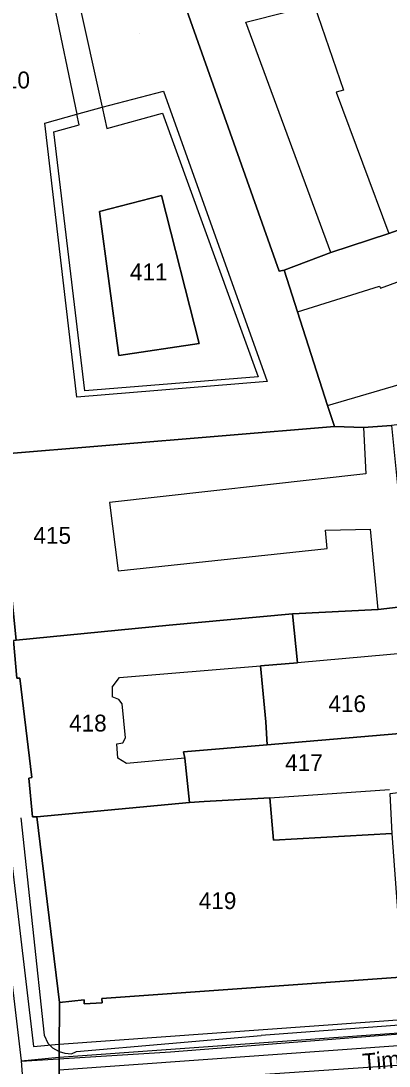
# Model space of a CAD drawing. Extents: x -263423 to -261326, y -1240067 to -1237864.
# Drawn here: x -263164.6 to -263120.9, y -1239832.2 to -1239708 of the extents above; entities that cross this region are included whole.
import ezdxf

# ---------------------------------------------------------------- set-up
doc = ezdxf.new("R2010")
doc.units = 0
for name, color, linetype in [('body_kn', 7, 'Continuous'), ('kladpar_druhypozemkov', 7, 'Continuous'), ('kladpar_hranice', 7, 'Continuous'), ('kladpar_parcelnecisla', 7, 'Continuous'), ('kladpar_plochy', 7, 'Continuous'), ('popisy', 7, 'Continuous'), ('tarchy_linie', 7, 'Continuous'), ('zappar_hrandruhpozemk', 7, 'Continuous')]:
    doc.layers.add(name, color=color, linetype=linetype)

msp = doc.modelspace()

# ---------------------------------------------------------------- linework, layer by layer
at = {"layer": 'body_kn'}
for p, q in [((-263137.93, -1239708.15), (-263137.93, -1239708.15)), ((-263147.69, -1239716.35), (-263147.69, -1239716.35)), ((-263127.19, -1239716.47), (-263127.19, -1239716.47)), ((-263126.3, -1239716.22), (-263126.3, -1239716.22)), ((-263157.97, -1239719.09), (-263157.97, -1239719.09)), ((-263154.99, -1239718.26), (-263154.99, -1239718.26)), ((-263154.99, -1239718.26), (-263154.99, -1239718.26)), ((-263147.81, -1239718.96), (-263147.81, -1239718.96)), ((-263161.78, -1239720.17), (-263161.78, -1239720.17)), ((-263157.72, -1239720.36), (-263157.72, -1239720.36)), ((-263160.7, -1239721.19), (-263160.7, -1239721.19)), ((-263154.41, -1239720.81), (-263154.41, -1239720.81)), ((-263147.93, -1239728.75), (-263147.93, -1239728.75)), ((-263147.93, -1239728.75), (-263147.93, -1239728.75)), ((-263155.29, -1239730.66), (-263155.29, -1239730.66)), ((-263120.93, -1239733.26), (-263120.93, -1239733.26)), ((-263120.93, -1239733.26), (-263120.93, -1239733.26)), ((-263127.8, -1239735.54), (-263127.8, -1239735.54)), ((-263127.8, -1239735.54), (-263127.8, -1239735.54)), ((-263133.95, -1239737.76), (-263133.95, -1239737.76)), ((-263133.38, -1239737.64), (-263133.38, -1239737.64)), ((-263122.03, -1239739.51), (-263122.03, -1239739.51)), ((-263122.03, -1239739.51), (-263122.03, -1239739.51)), ((-263121.91, -1239739.76), (-263121.91, -1239739.76)), ((-263131.79, -1239742.59), (-263131.79, -1239742.59)), ((-263131.79, -1239742.59), (-263131.79, -1239742.59)), ((-263143.46, -1239746.35), (-263143.46, -1239746.35)), ((-263152.98, -1239747.75), (-263152.98, -1239747.75)), ((-263136.47, -1239750.28), (-263136.47, -1239750.28)), ((-263135.39, -1239750.86), (-263135.39, -1239750.86)), ((-263135.39, -1239750.86), (-263135.39, -1239750.86)), ((-263157.99, -1239752.71), (-263157.99, -1239752.71)), ((-263157.04, -1239751.95), (-263157.04, -1239751.95)), ((-263128.22, -1239753.71), (-263128.22, -1239753.71)), ((-263128.22, -1239753.71), (-263128.22, -1239753.71)), ((-263127.39, -1239756.19), (-263127.39, -1239756.19)), ((-263127.39, -1239756.19), (-263127.39, -1239756.19)), ((-263123.95, -1239756.32), (-263123.95, -1239756.32)), ((-263123.95, -1239756.32), (-263123.95, -1239756.32)), ((-263123.65, -1239761.81), (-263123.65, -1239761.81)), ((-263123.65, -1239761.81), (-263123.65, -1239761.81)), ((-263154.1, -1239765.23), (-263154.1, -1239765.23)), ((-263128.45, -1239768.52), (-263128.45, -1239768.52)), ((-263123.11, -1239768.38), (-263123.11, -1239768.38)), ((-263128.25, -1239770.68), (-263128.25, -1239770.68)), ((-263153.07, -1239773.36), (-263153.07, -1239773.36)), ((-263132.37, -1239778.44), (-263132.37, -1239778.44)), ((-263132.37, -1239778.44), (-263132.37, -1239778.44)), ((-263122.19, -1239777.94), (-263122.19, -1239777.94)), ((-263122.19, -1239777.94), (-263122.19, -1239777.94)), ((-263147.03, -1239779.78), (-263147.03, -1239779.78)), ((-263136.17, -1239784.61), (-263136.17, -1239784.61)), ((-263131.79, -1239784.29), (-263131.79, -1239784.29)), ((-263152.93, -1239786.01), (-263152.93, -1239786.01)), ((-263153.81, -1239787.16), (-263153.81, -1239787.16)), ((-263153.81, -1239788.3), (-263153.81, -1239788.3)), ((-263152.99, -1239788.62), (-263152.99, -1239788.62)), ((-263152.61, -1239789.13), (-263152.61, -1239789.13)), ((-263135.53, -1239791.28), (-263135.53, -1239791.28)), ((-263153.23, -1239793.9), (-263153.23, -1239793.9)), ((-263152.54, -1239793.77), (-263152.54, -1239793.77)), ((-263152.22, -1239793.2), (-263152.22, -1239793.2)), ((-263145.3, -1239794.85), (-263145.3, -1239794.85)), ((-263135.39, -1239794.01), (-263135.39, -1239794.01)), ((-263153.1, -1239795.61), (-263153.1, -1239795.61)), ((-263152.09, -1239796.25), (-263152.09, -1239796.25)), ((-263145.17, -1239795.61), (-263145.17, -1239795.61)), ((-263145.17, -1239795.61), (-263145.17, -1239795.61)), ((-263163.7, -1239797.97), (-263163.7, -1239797.97)), ((-263163.32, -1239797.91), (-263163.32, -1239797.91)), ((-263144.59, -1239800.88), (-263144.59, -1239800.88)), ((-263142.88, -1239800.76), (-263142.88, -1239800.76)), ((-263135.07, -1239800.31), (-263135.07, -1239800.31)), ((-263135.07, -1239800.31), (-263135.07, -1239800.31)), ((-263163.25, -1239802.55), (-263163.25, -1239802.55)), ((-263162.75, -1239802.55), (-263162.75, -1239802.55)), ((-263134.62, -1239805.33), (-263134.62, -1239805.33)), ((-263160.05, -1239824.61), (-263160.05, -1239824.61)), ((-263157.13, -1239824.29), (-263157.13, -1239824.29)), ((-263157.13, -1239824.8), (-263157.13, -1239824.8)), ((-263155.03, -1239824.16), (-263155.03, -1239824.16)), ((-263154.97, -1239824.67), (-263154.97, -1239824.67)), ((-263161.88, -1239828.49), (-263161.88, -1239828.49)), ((-263136.11, -1239828.54), (-263136.11, -1239828.54)), ((-263163.15, -1239829.86), (-263163.15, -1239829.86)), ((-263161.44, -1239829.44), (-263161.44, -1239829.44)), ((-263160.12, -1239829.56), (-263160.12, -1239829.56)), ((-263160.09, -1239829.56), (-263160.09, -1239829.56)), ((-263160.09, -1239829.56), (-263160.09, -1239829.56)), ((-263160.87, -1239830.01), (-263160.87, -1239830.01)), ((-263160.13, -1239831.12), (-263160.13, -1239831.12)), ((-263160.1, -1239830.46), (-263160.1, -1239830.46)), ((-263160.1, -1239830.46), (-263160.1, -1239830.46)), ((-263160.1, -1239831.12), (-263160.1, -1239831.12)), ((-263160.1, -1239831.12), (-263160.1, -1239831.12)), ((-263159.4, -1239830.65), (-263159.4, -1239830.65)), ((-263158.64, -1239830.71), (-263158.64, -1239830.71)), ((-263158.01, -1239830.46), (-263158.01, -1239830.46)), ((-263146.86, -1239830.49), (-263146.86, -1239830.49)), ((-263164.61, -1239831.56), (-263164.61, -1239831.56)), ((-263164.61, -1239831.56), (-263164.61, -1239831.56)), ((-263164.61, -1239831.58), (-263164.61, -1239831.58))]:
    msp.add_line(p, q, dxfattribs=at)
at = {"layer": 'kladpar_druhypozemkov'}
for p, q in [((-263150.54, -1239709.51), (-263150.54, -1239709.51)), ((-263150.5, -1239736.93), (-263150.5, -1239736.93)), ((-263161.22, -1239767.9), (-263161.22, -1239767.9)), ((-263125.98, -1239788.1), (-263125.98, -1239788.1)), ((-263157, -1239790.03), (-263157, -1239790.03)), ((-263132, -1239794.83), (-263132, -1239794.83)), ((-263141.37, -1239811.83), (-263141.37, -1239811.83))]:
    msp.add_line(p, q, dxfattribs=at)
at = {"layer": 'kladpar_hranice'}
for points in [[(-263121.61, -1239695.01), (-263108.34, -1239728.74), (-263120.93, -1239733.26), (-263127.8, -1239735.54), (-263133.38, -1239737.64), (-263133.95, -1239737.76), (-263146.95, -1239701.04), (-263138.77, -1239699.07), (-263138.83, -1239698.75), (-263136.42, -1239698.18), (-263136.29, -1239698.5), (-263136.1, -1239698.43), (-263132.93, -1239697.67), (-263132.36, -1239697.54), (-263132.49, -1239697.1), (-263130.33, -1239696.59), (-263130.26, -1239696.9), (-263121.61, -1239695.01)], [(-263158.18, -1239703.72), (-263146.95, -1239701.04), (-263133.95, -1239737.76), (-263133.38, -1239737.64), (-263131.79, -1239742.59), (-263128.22, -1239753.71), (-263127.39, -1239756.19), (-263167.44, -1239759.51), (-263171.93, -1239724.56), (-263173.86, -1239707.54), (-263161.04, -1239704.42)], [(-263173.86, -1239707.54), (-263171.93, -1239724.56), (-263167.44, -1239759.51), (-263165.19, -1239781.57), (-263165.5, -1239781.63), (-263165.12, -1239786.08), (-263164.74, -1239786.08), (-263163.32, -1239797.91), (-263163.7, -1239797.97), (-263163.25, -1239802.55), (-263162.75, -1239802.55), (-263160.05, -1239824.61), (-263160.1, -1239830.46), (-263160.09, -1239840)], [(-263155.29, -1239730.66), (-263152.98, -1239747.75), (-263143.46, -1239746.35), (-263147.93, -1239728.75), (-263155.29, -1239730.66)], [(-263147.93, -1239728.75), (-263143.46, -1239746.35), (-263152.98, -1239747.75), (-263155.29, -1239730.66), (-263147.93, -1239728.75)], [(-263120.93, -1239733.26), (-263108.34, -1239728.74), (-263098.29, -1239753.78), (-263119.36, -1239755.9), (-263120.63, -1239756.09), (-263123.95, -1239756.32), (-263127.39, -1239756.19), (-263128.22, -1239753.71), (-263131.79, -1239742.59), (-263133.38, -1239737.64), (-263127.8, -1239735.54), (-263120.93, -1239733.26)], [(-263127.39, -1239756.19), (-263123.95, -1239756.32), (-263120.63, -1239756.09), (-263119.04, -1239771.9), (-263118.49, -1239777.52), (-263122.19, -1239777.94), (-263132.37, -1239778.44), (-263147.03, -1239779.78), (-263165.19, -1239781.57), (-263167.44, -1239759.51), (-263127.39, -1239756.19)], [(-263122.19, -1239777.94), (-263118.49, -1239777.52), (-263110.44, -1239776.41), (-263109.89, -1239782.22), (-263109.22, -1239789.87), (-263109.1, -1239791.14), (-263108.55, -1239798.54), (-263116.4, -1239799.01), (-263119.15, -1239799.13), (-263119.63, -1239792.68), (-263135.39, -1239794.01), (-263135.53, -1239791.28), (-263136.17, -1239784.61), (-263131.79, -1239784.29), (-263132.37, -1239778.44), (-263122.19, -1239777.94)], [(-263132.37, -1239778.44), (-263131.79, -1239784.29), (-263136.17, -1239784.61), (-263135.53, -1239791.28), (-263135.39, -1239794.01), (-263145.3, -1239794.85), (-263145.17, -1239795.61), (-263144.59, -1239800.88), (-263162.75, -1239802.55), (-263163.25, -1239802.55), (-263163.7, -1239797.97), (-263163.32, -1239797.91), (-263164.74, -1239786.08), (-263165.12, -1239786.08), (-263165.5, -1239781.63), (-263165.19, -1239781.57), (-263147.03, -1239779.78), (-263132.37, -1239778.44)], [(-263119.63, -1239792.68), (-263119.15, -1239799.13), (-263119.09, -1239799.64), (-263120.81, -1239799.82), (-263120.57, -1239804.54), (-263134.62, -1239805.33), (-263135.07, -1239800.31), (-263142.88, -1239800.76), (-263144.59, -1239800.88), (-263145.17, -1239795.61), (-263145.3, -1239794.85), (-263135.39, -1239794.01), (-263119.63, -1239792.68)], [(-263135.07, -1239800.31), (-263134.62, -1239805.33), (-263120.57, -1239804.54), (-263119.85, -1239814.23), (-263119.48, -1239814.2), (-263118.99, -1239821.57), (-263155.03, -1239824.16), (-263154.97, -1239824.67), (-263157.13, -1239824.8), (-263157.13, -1239824.29), (-263160.05, -1239824.61), (-263162.75, -1239802.55), (-263144.59, -1239800.88), (-263142.88, -1239800.76), (-263135.07, -1239800.31)], [(-263160.09, -1239840), (-263160.1, -1239830.46), (-263160.05, -1239824.61), (-263157.13, -1239824.29), (-263157.13, -1239824.8), (-263154.97, -1239824.67), (-263155.03, -1239824.16), (-263118.99, -1239821.57), (-263114.64, -1239821.21), (-263094.6, -1239820.03)]]:
    msp.add_lwpolyline(points, dxfattribs=at)
at = {"layer": 'kladpar_plochy'}
for p, q in [((-263146.95, -1239701.04), (-263133.95, -1239737.76)), ((-263147.93, -1239728.75), (-263155.29, -1239730.66)), ((-263143.46, -1239746.35), (-263147.93, -1239728.75)), ((-263155.29, -1239730.66), (-263152.98, -1239747.75)), ((-263133.95, -1239737.76), (-263133.38, -1239737.64)), ((-263133.38, -1239737.64), (-263131.79, -1239742.59)), ((-263131.79, -1239742.59), (-263128.22, -1239753.71)), ((-263152.98, -1239747.75), (-263143.46, -1239746.35)), ((-263128.22, -1239753.71), (-263127.39, -1239756.19)), ((-263127.39, -1239756.19), (-263167.44, -1239759.51)), ((-263164.74, -1239786.08), (-263163.32, -1239797.91)), ((-263163.32, -1239797.91), (-263163.7, -1239797.97)), ((-263163.7, -1239797.97), (-263163.25, -1239802.55)), ((-263163.25, -1239802.55), (-263162.75, -1239802.55)), ((-263162.75, -1239802.55), (-263160.05, -1239824.61)), ((-263160.05, -1239824.61), (-263160.1, -1239830.46)), ((-263160.1, -1239830.46), (-263160.09, -1239840))]:
    msp.add_line(p, q, dxfattribs=at)
for points in [[(-263121.61, -1239695.01), (-263108.34, -1239728.74), (-263120.93, -1239733.26), (-263127.8, -1239735.54), (-263133.38, -1239737.64), (-263133.95, -1239737.76), (-263146.95, -1239701.04), (-263138.77, -1239699.07), (-263138.83, -1239698.75), (-263136.42, -1239698.18), (-263136.29, -1239698.5), (-263136.1, -1239698.43), (-263132.93, -1239697.67), (-263132.36, -1239697.54), (-263132.49, -1239697.1), (-263130.33, -1239696.59), (-263130.26, -1239696.9)], [(-263147.93, -1239728.75), (-263143.46, -1239746.35), (-263152.98, -1239747.75), (-263155.29, -1239730.66)], [(-263120.93, -1239733.26), (-263108.34, -1239728.74), (-263098.29, -1239753.78), (-263119.36, -1239755.9), (-263120.63, -1239756.09), (-263123.95, -1239756.32), (-263127.39, -1239756.19), (-263128.22, -1239753.71), (-263131.79, -1239742.59), (-263133.38, -1239737.64), (-263127.8, -1239735.54)], [(-263127.39, -1239756.19), (-263123.95, -1239756.32), (-263120.63, -1239756.09), (-263119.04, -1239771.9), (-263118.49, -1239777.52), (-263122.19, -1239777.94), (-263132.37, -1239778.44), (-263147.03, -1239779.78), (-263165.19, -1239781.57), (-263167.44, -1239759.51)], [(-263122.19, -1239777.94), (-263118.49, -1239777.52), (-263110.44, -1239776.41), (-263109.89, -1239782.22), (-263109.22, -1239789.87), (-263109.1, -1239791.14), (-263108.55, -1239798.54), (-263116.4, -1239799.01), (-263119.15, -1239799.13), (-263119.63, -1239792.68), (-263135.39, -1239794.01), (-263135.53, -1239791.28), (-263136.17, -1239784.61), (-263131.79, -1239784.29), (-263132.37, -1239778.44)], [(-263132.37, -1239778.44), (-263131.79, -1239784.29), (-263136.17, -1239784.61), (-263135.53, -1239791.28), (-263135.39, -1239794.01), (-263145.3, -1239794.85), (-263145.17, -1239795.61), (-263144.59, -1239800.88), (-263162.75, -1239802.55), (-263163.25, -1239802.55), (-263163.7, -1239797.97), (-263163.32, -1239797.91), (-263164.74, -1239786.08), (-263165.12, -1239786.08), (-263165.5, -1239781.63), (-263165.19, -1239781.57), (-263147.03, -1239779.78)], [(-263119.63, -1239792.68), (-263119.15, -1239799.13), (-263119.09, -1239799.64), (-263120.81, -1239799.82), (-263120.57, -1239804.54), (-263134.62, -1239805.33), (-263135.07, -1239800.31), (-263142.88, -1239800.76), (-263144.59, -1239800.88), (-263145.17, -1239795.61), (-263145.3, -1239794.85), (-263135.39, -1239794.01)], [(-263135.07, -1239800.31), (-263134.62, -1239805.33), (-263120.57, -1239804.54), (-263119.85, -1239814.23), (-263119.48, -1239814.2), (-263118.99, -1239821.57), (-263155.03, -1239824.16), (-263154.97, -1239824.67), (-263157.13, -1239824.8), (-263157.13, -1239824.29), (-263160.05, -1239824.61), (-263162.75, -1239802.55), (-263144.59, -1239800.88), (-263142.88, -1239800.76)]]:
    msp.add_lwpolyline(points, close=True, dxfattribs=at)
msp.add_lwpolyline([(-263160.09, -1239840), (-263160.1, -1239830.46), (-263160.05, -1239824.61), (-263157.13, -1239824.29), (-263157.13, -1239824.8), (-263154.97, -1239824.67), (-263155.03, -1239824.16), (-263118.99, -1239821.57), (-263114.64, -1239821.21), (-263094.6, -1239820.03), (-263091.03, -1239819.8), (-263090.45, -1239819.73), (-263090.45, -1239820.12), (-263081.2, -1239819.34), (-263081.2, -1239818.95), (-263063.13, -1239817.7), (-263063.14, -1239817.96), (-263053.82, -1239817.18), (-263052.44, -1239822.22), (-263049.86, -1239831.54), (-263049.1, -1239834.16)], dxfattribs=at)
at = {"layer": 'tarchy_linie'}
for p, q in [((-263160.1, -1239831.12), (-263043.35, -1239822.73)), ((-263164.61, -1239831.56), (-263160.13, -1239831.12))]:
    msp.add_line(p, q, dxfattribs=at)
for points in [[(-263193.1, -1239574.41), (-263193.2, -1239574.43), (-263192.88, -1239575.95), (-263192.56, -1239577.47), (-263191.12, -1239577.17), (-263178.4, -1239696.63), (-263180.04, -1239696.86), (-263180.07, -1239696.86), (-263179.85, -1239698.42), (-263179.84, -1239698.46), (-263182.06, -1239699.09), (-263182.62, -1239699.24), (-263185.41, -1239700.03), (-263185.66, -1239700.1), (-263185.2, -1239701.74), (-263184.74, -1239703.38), (-263182.4, -1239702.72), (-263179.52, -1239701.91), (-263177.92, -1239701.45), (-263175.71, -1239723.46), (-263163.15, -1239829.86), (-263160.12, -1239829.56), (-263160.13, -1239831.12), (-263160.13, -1239832.68)], [(-263160.09, -1239829.56), (-263044.98, -1239821.29), (-263045.16, -1239818.43), (-263083.07, -1239765.76), (-263093.1, -1239752.45), (-263121.79, -1239687.05), (-263120.52, -1239686.7), (-263120.29, -1239686.64), (-263117.13, -1239685.79), (-263115.48, -1239685.35), (-263101.57, -1239719.25), (-263093.85, -1239737.01), (-263064.42, -1239781.05), (-263037.12, -1239820.85), (-262910.42, -1239814.67)], [(-263179.52, -1239701.91), (-263177.35, -1239723.64), (-263164.61, -1239831.56), (-263160.93, -1239881.34), (-263152.42, -1239949.77)], [(-263164.61, -1239831.58), (-263146.86, -1239830.49), (-263104.03, -1239827.13), (-263094.61, -1239826.34), (-263074.71, -1239824.67), (-263043.81, -1239822.82), (-263043.56, -1239822.7), (-263042.71, -1239822.6), (-263042.04, -1239822.61), (-263040.71, -1239822.61), (-263028.21, -1239821.58)], [(-263160.1, -1239834.82), (-263079.77, -1239829.35), (-263044.06, -1239827.11), (-263044.24, -1239824.35), (-263160.1, -1239832.68), (-263160.1, -1239831.12), (-263160.1, -1239830.46), (-263160.09, -1239829.56)]]:
    msp.add_lwpolyline(points, dxfattribs=at)
at = {"layer": 'zappar_hrandruhpozemk'}
for p, q in [((-263161.04, -1239704.42), (-263157.97, -1239719.09)), ((-263158.18, -1239703.72), (-263154.99, -1239718.26)), ((-263127.8, -1239735.54), (-263137.93, -1239708.15)), ((-263147.69, -1239716.35), (-263135.39, -1239750.86)), ((-263127.19, -1239716.47), (-263120.93, -1239733.26)), ((-263147.81, -1239718.96), (-263136.47, -1239750.28)), ((-263157.99, -1239752.71), (-263161.78, -1239720.17)), ((-263157.04, -1239751.95), (-263160.7, -1239721.19)), ((-263131.79, -1239742.59), (-263122.03, -1239739.51)), ((-263136.47, -1239750.28), (-263157.04, -1239751.95)), ((-263135.39, -1239750.86), (-263157.99, -1239752.71)), ((-263128.22, -1239753.71), (-263117.99, -1239750.68)), ((-263123.95, -1239756.32), (-263123.65, -1239761.81)), ((-263123.65, -1239761.81), (-263154.1, -1239765.23)), ((-263122.19, -1239777.94), (-263123.11, -1239768.38)), ((-263117.55, -1239783.01), (-263131.79, -1239784.29)), ((-263153.81, -1239787.16), (-263153.81, -1239788.3)), ((-263152.22, -1239793.2), (-263152.61, -1239789.13)), ((-263135.07, -1239800.31), (-263120.87, -1239799.31)), ((-263091.18, -1239825.15), (-263136.11, -1239828.54)), ((-263158.01, -1239830.46), (-263136.11, -1239828.54))]:
    msp.add_line(p, q, dxfattribs=at)
for points in [[(-263137.93, -1239708.15), (-263133.04, -1239706.94), (-263129.81, -1239706.12), (-263126.3, -1239716.22), (-263127.19, -1239716.47)], [(-263161.78, -1239720.17), (-263157.97, -1239719.09), (-263154.99, -1239718.26), (-263147.69, -1239716.35)], [(-263160.7, -1239721.19), (-263157.72, -1239720.36), (-263157.97, -1239719.09)], [(-263154.99, -1239718.26), (-263154.41, -1239720.81), (-263147.81, -1239718.96)], [(-263122.03, -1239739.51), (-263121.91, -1239739.76), (-263119.54, -1239738.88)], [(-263154.1, -1239765.23), (-263153.07, -1239773.36), (-263128.25, -1239770.68), (-263128.45, -1239768.52), (-263123.11, -1239768.38)], [(-263153.81, -1239787.16), (-263152.93, -1239786.01), (-263136.17, -1239784.61)], [(-263152.61, -1239789.13), (-263152.99, -1239788.62), (-263153.81, -1239788.3)], [(-263145.17, -1239795.61), (-263152.09, -1239796.25), (-263153.1, -1239795.61), (-263153.23, -1239793.9), (-263152.54, -1239793.77), (-263152.22, -1239793.2)], [(-263164.65, -1239802.68), (-263161.88, -1239828.49), (-263161.44, -1239829.44), (-263160.87, -1239830.01), (-263160.1, -1239830.46)], [(-263160.1, -1239830.46), (-263159.4, -1239830.65), (-263158.64, -1239830.71), (-263158.01, -1239830.46)]]:
    msp.add_lwpolyline(points, dxfattribs=at)

# ---------------------------------------------------------------- texts
at = {"layer": 'kladpar_parcelnecisla'}
for s, p in [('410', (-263168.02, -1239716.03)), ('411', (-263151.68, -1239738.83)), ('415', (-263163.14, -1239770.13)), ('416', (-263128.11, -1239790.13)), ('418', (-263158.91, -1239792.43)), ('417', (-263133.24, -1239797.13)), ('419', (-263143.5, -1239813.53))]:
    msp.add_text(s, height=2, dxfattribs=at).set_placement(p)
at = {"layer": 'popisy'}
msp.add_text('Timonova', height=2, rotation=5, dxfattribs=at).set_placement((-263123.97, -1239832.71))

doc.saveas('drawing.dxf')
